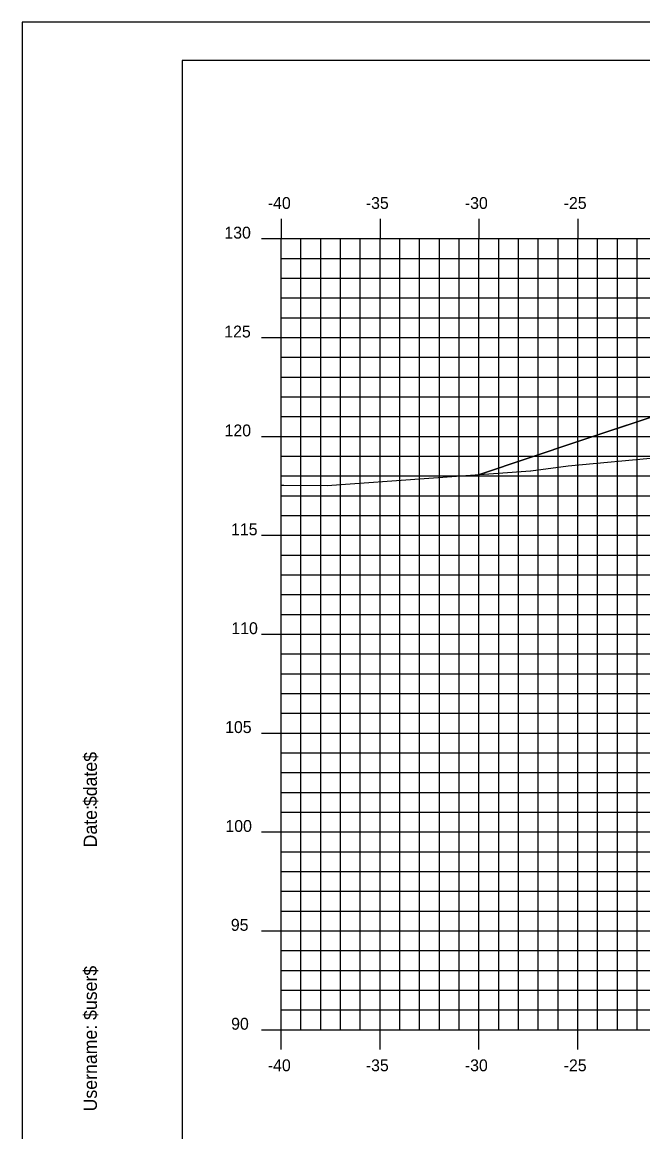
# Model space of a CAD drawing. Extents: x 850598 to 870284, y 366541 to 366651.
# Drawn here: x 862794.4 to 862825.8, y 366595.1 to 366651.2 of the extents above; entities that cross this region are included whole.
import ezdxf

# ---------------------------------------------------------------- set-up
doc = ezdxf.new("R2010")
doc.units = 0
for name, color, linetype in [('BORDER', 7, 'Continuous'), ('D_Roadway_Centerline', 7, 'Continuous'), ('D_Roadway_SlopeLines', 7, 'Continuous'), ('H_V ANNOTATION', 7, 'Continuous'), ('MAJOR', 7, 'Continuous'), ('MINOR', 7, 'Continuous'), ('PLOT BOUNDARY', 7, 'Continuous'), ('S_Roadway_Centerline', 7, 'Continuous')]:
    doc.layers.add(name, color=color, linetype=linetype)

msp = doc.modelspace()

# ---------------------------------------------------------------- linework, layer by layer
at = {"layer": 'BORDER'}
for p, q in [((862962.507, 366649.225), (862802.507, 366649.225)), ((862802.507, 366649.225), (862802.507, 366544.225))]:
    msp.add_line(p, q, dxfattribs=at)
at = {"layer": 'D_Roadway_Centerline'}
msp.add_lwpolyline([(862817.543, 366628.304), (862822.507, 366629.959), (862826.309, 366631.226), (862832.507, 366633.292), (862836.507, 366633.532), (862847.507, 366633.862), (862858.507, 366634.126), (862862.507, 366633.902), (862864.507, 366633.79), (862870.586, 366631.764), (862911.423, 366618.225), (862919.659, 366615.495), (862929.521, 366612.225), (862933.521, 366612.225)], dxfattribs=at)
at = {"layer": 'D_Roadway_SlopeLines'}
for points in [[(862836.507, 366633.532), (862832.507, 366633.292), (862822.507, 366629.959)], [(862822.507, 366629.959), (862817.543, 366628.304)]]:
    msp.add_lwpolyline(points, dxfattribs=at)
at = {"layer": 'MAJOR'}
for p, q in [((862807.507, 366641.227), (862807.507, 366640.225)), ((862807.507, 366641.227), (862807.507, 366640.225)), ((862812.507, 366641.227), (862812.507, 366640.225)), ((862812.507, 366641.227), (862812.507, 366640.225)), ((862817.507, 366641.227), (862817.507, 366640.225)), ((862817.507, 366641.227), (862817.507, 366640.225)), ((862822.507, 366641.227), (862822.507, 366640.225)), ((862822.507, 366641.227), (862822.507, 366640.225)), ((862806.505, 366640.225), (862807.507, 366640.225)), ((862806.505, 366640.225), (862807.507, 366640.225)), ((862807.507, 366640.225), (862947.507, 366640.225)), ((862807.507, 366600.225), (862807.507, 366640.225)), ((862807.507, 366600.225), (862807.507, 366640.225)), ((862807.507, 366640.225), (862947.507, 366640.225)), ((862807.507, 366640.225), (862947.507, 366640.225)), ((862807.507, 366600.225), (862807.507, 366640.225)), ((862807.507, 366600.225), (862807.507, 366640.225)), ((862807.507, 366640.225), (862947.507, 366640.225)), ((862812.507, 366600.225), (862812.507, 366640.225)), ((862812.507, 366600.225), (862812.507, 366640.225)), ((862817.507, 366600.225), (862817.507, 366640.225)), ((862817.507, 366600.225), (862817.507, 366640.225)), ((862822.507, 366600.225), (862822.507, 366640.225)), ((862822.507, 366600.225), (862822.507, 366640.225)), ((862806.505, 366635.225), (862807.507, 366635.225)), ((862806.505, 366635.225), (862807.507, 366635.225)), ((862807.507, 366635.225), (862947.507, 366635.225)), ((862807.507, 366635.225), (862947.507, 366635.225)), ((862806.505, 366630.225), (862807.507, 366630.225)), ((862806.505, 366630.225), (862807.507, 366630.225)), ((862807.507, 366630.225), (862947.507, 366630.225)), ((862807.507, 366630.225), (862947.507, 366630.225)), ((862806.505, 366625.225), (862807.507, 366625.225)), ((862806.505, 366625.225), (862807.507, 366625.225)), ((862807.507, 366625.225), (862947.507, 366625.225)), ((862807.507, 366625.225), (862947.507, 366625.225)), ((862806.505, 366620.225), (862807.507, 366620.225)), ((862806.505, 366620.225), (862807.507, 366620.225)), ((862807.507, 366620.225), (862947.507, 366620.225)), ((862807.507, 366620.225), (862947.507, 366620.225)), ((862806.505, 366615.225), (862807.507, 366615.225)), ((862806.505, 366615.225), (862807.507, 366615.225)), ((862807.507, 366615.225), (862947.507, 366615.225)), ((862807.507, 366615.225), (862947.507, 366615.225)), ((862806.505, 366610.225), (862807.507, 366610.225)), ((862806.505, 366610.225), (862807.507, 366610.225)), ((862807.507, 366610.225), (862947.507, 366610.225)), ((862807.507, 366610.225), (862947.507, 366610.225)), ((862806.505, 366605.225), (862807.507, 366605.225)), ((862806.505, 366605.225), (862807.507, 366605.225)), ((862807.507, 366605.225), (862947.507, 366605.225)), ((862807.507, 366605.225), (862947.507, 366605.225)), ((862806.505, 366600.225), (862807.507, 366600.225)), ((862806.505, 366600.225), (862807.507, 366600.225)), ((862807.507, 366600.225), (862947.507, 366600.225)), ((862807.507, 366600.225), (862947.507, 366600.225)), ((862807.507, 366599.223), (862807.507, 366600.225)), ((862807.507, 366600.225), (862947.507, 366600.225)), ((862807.507, 366600.225), (862947.507, 366600.225)), ((862807.507, 366599.223), (862807.507, 366600.225)), ((862812.507, 366599.223), (862812.507, 366600.225)), ((862812.507, 366599.223), (862812.507, 366600.225)), ((862817.507, 366599.223), (862817.507, 366600.225)), ((862817.507, 366599.223), (862817.507, 366600.225)), ((862822.507, 366599.223), (862822.507, 366600.225)), ((862822.507, 366599.223), (862822.507, 366600.225))]:
    msp.add_line(p, q, dxfattribs=at)
at = {"layer": 'MINOR'}
for p, q in [((862808.507, 366600.225), (862808.507, 366640.225)), ((862808.507, 366600.225), (862808.507, 366640.225)), ((862809.507, 366600.225), (862809.507, 366640.225)), ((862809.507, 366600.225), (862809.507, 366640.225)), ((862810.507, 366600.225), (862810.507, 366640.225)), ((862810.507, 366600.225), (862810.507, 366640.225)), ((862811.507, 366600.225), (862811.507, 366640.225)), ((862811.507, 366600.225), (862811.507, 366640.225)), ((862813.507, 366600.225), (862813.507, 366640.225)), ((862813.507, 366600.225), (862813.507, 366640.225)), ((862814.507, 366600.225), (862814.507, 366640.225)), ((862814.507, 366600.225), (862814.507, 366640.225)), ((862815.507, 366600.225), (862815.507, 366640.225)), ((862815.507, 366600.225), (862815.507, 366640.225)), ((862816.507, 366600.225), (862816.507, 366640.225)), ((862816.507, 366600.225), (862816.507, 366640.225)), ((862818.507, 366600.225), (862818.507, 366640.225)), ((862818.507, 366600.225), (862818.507, 366640.225)), ((862819.507, 366600.225), (862819.507, 366640.225)), ((862819.507, 366600.225), (862819.507, 366640.225)), ((862820.507, 366600.225), (862820.507, 366640.225)), ((862820.507, 366600.225), (862820.507, 366640.225)), ((862821.507, 366600.225), (862821.507, 366640.225)), ((862821.507, 366600.225), (862821.507, 366640.225)), ((862823.507, 366600.225), (862823.507, 366640.225)), ((862823.507, 366600.225), (862823.507, 366640.225)), ((862824.507, 366600.225), (862824.507, 366640.225)), ((862824.507, 366600.225), (862824.507, 366640.225)), ((862825.507, 366600.225), (862825.507, 366640.225)), ((862825.507, 366600.225), (862825.507, 366640.225)), ((862807.507, 366639.225), (862947.507, 366639.225)), ((862807.507, 366639.225), (862808.509, 366639.225)), ((862807.507, 366639.225), (862947.507, 366639.225)), ((862807.507, 366639.225), (862808.509, 366639.225)), ((862807.507, 366638.225), (862947.507, 366638.225)), ((862807.507, 366638.225), (862808.509, 366638.225)), ((862807.507, 366638.225), (862947.507, 366638.225)), ((862807.507, 366638.225), (862808.509, 366638.225)), ((862807.507, 366637.225), (862947.507, 366637.225)), ((862807.507, 366637.225), (862808.509, 366637.225)), ((862807.507, 366637.225), (862947.507, 366637.225)), ((862807.507, 366637.225), (862808.509, 366637.225)), ((862807.507, 366636.225), (862947.507, 366636.225)), ((862807.507, 366636.225), (862808.509, 366636.225)), ((862807.507, 366636.225), (862947.507, 366636.225)), ((862807.507, 366636.225), (862808.509, 366636.225)), ((862807.507, 366634.225), (862947.507, 366634.225)), ((862807.507, 366634.225), (862808.509, 366634.225)), ((862807.507, 366634.225), (862947.507, 366634.225)), ((862807.507, 366634.225), (862808.509, 366634.225)), ((862807.507, 366633.225), (862947.507, 366633.225)), ((862807.507, 366633.225), (862808.509, 366633.225)), ((862807.507, 366633.225), (862947.507, 366633.225)), ((862807.507, 366633.225), (862808.509, 366633.225)), ((862807.507, 366632.225), (862947.507, 366632.225)), ((862807.507, 366632.225), (862808.509, 366632.225)), ((862807.507, 366632.225), (862947.507, 366632.225)), ((862807.507, 366632.225), (862808.509, 366632.225)), ((862807.507, 366631.225), (862947.507, 366631.225)), ((862807.507, 366631.225), (862808.509, 366631.225)), ((862807.507, 366631.225), (862947.507, 366631.225)), ((862807.507, 366631.225), (862808.509, 366631.225)), ((862807.507, 366629.225), (862947.507, 366629.225)), ((862807.507, 366629.225), (862808.509, 366629.225)), ((862807.507, 366629.225), (862947.507, 366629.225)), ((862807.507, 366629.225), (862808.509, 366629.225)), ((862807.507, 366628.225), (862947.507, 366628.225)), ((862807.507, 366628.225), (862808.509, 366628.225)), ((862807.507, 366628.225), (862947.507, 366628.225)), ((862807.507, 366628.225), (862808.509, 366628.225)), ((862807.507, 366627.225), (862947.507, 366627.225)), ((862807.507, 366627.225), (862808.509, 366627.225)), ((862807.507, 366627.225), (862947.507, 366627.225)), ((862807.507, 366627.225), (862808.509, 366627.225)), ((862807.507, 366626.225), (862947.507, 366626.225)), ((862807.507, 366626.225), (862808.509, 366626.225)), ((862807.507, 366626.225), (862947.507, 366626.225)), ((862807.507, 366626.225), (862808.509, 366626.225)), ((862807.507, 366624.225), (862947.507, 366624.225)), ((862807.507, 366624.225), (862808.509, 366624.225)), ((862807.507, 366624.225), (862947.507, 366624.225)), ((862807.507, 366624.225), (862808.509, 366624.225)), ((862807.507, 366623.225), (862947.507, 366623.225)), ((862807.507, 366623.225), (862808.509, 366623.225)), ((862807.507, 366623.225), (862947.507, 366623.225)), ((862807.507, 366623.225), (862808.509, 366623.225)), ((862807.507, 366622.225), (862947.507, 366622.225)), ((862807.507, 366622.225), (862808.509, 366622.225)), ((862807.507, 366622.225), (862947.507, 366622.225)), ((862807.507, 366622.225), (862808.509, 366622.225)), ((862807.507, 366621.225), (862947.507, 366621.225)), ((862807.507, 366621.225), (862808.509, 366621.225)), ((862807.507, 366621.225), (862947.507, 366621.225)), ((862807.507, 366621.225), (862808.509, 366621.225)), ((862807.507, 366619.225), (862947.507, 366619.225)), ((862807.507, 366619.225), (862808.509, 366619.225)), ((862807.507, 366619.225), (862947.507, 366619.225)), ((862807.507, 366619.225), (862808.509, 366619.225)), ((862807.507, 366618.225), (862947.507, 366618.225)), ((862807.507, 366618.225), (862808.509, 366618.225)), ((862807.507, 366618.225), (862947.507, 366618.225)), ((862807.507, 366618.225), (862808.509, 366618.225)), ((862807.507, 366617.225), (862947.507, 366617.225)), ((862807.507, 366617.225), (862808.509, 366617.225)), ((862807.507, 366617.225), (862947.507, 366617.225)), ((862807.507, 366617.225), (862808.509, 366617.225)), ((862807.507, 366616.225), (862947.507, 366616.225)), ((862807.507, 366616.225), (862808.509, 366616.225)), ((862807.507, 366616.225), (862947.507, 366616.225)), ((862807.507, 366616.225), (862808.509, 366616.225)), ((862807.507, 366614.225), (862947.507, 366614.225)), ((862807.507, 366614.225), (862808.509, 366614.225)), ((862807.507, 366614.225), (862947.507, 366614.225)), ((862807.507, 366614.225), (862808.509, 366614.225)), ((862807.507, 366613.225), (862947.507, 366613.225)), ((862807.507, 366613.225), (862808.509, 366613.225)), ((862807.507, 366613.225), (862947.507, 366613.225)), ((862807.507, 366613.225), (862808.509, 366613.225)), ((862807.507, 366612.225), (862947.507, 366612.225)), ((862807.507, 366612.225), (862808.509, 366612.225)), ((862807.507, 366612.225), (862947.507, 366612.225)), ((862807.507, 366612.225), (862808.509, 366612.225)), ((862807.507, 366611.225), (862947.507, 366611.225)), ((862807.507, 366611.225), (862808.509, 366611.225)), ((862807.507, 366611.225), (862947.507, 366611.225)), ((862807.507, 366611.225), (862808.509, 366611.225)), ((862807.507, 366609.225), (862947.507, 366609.225)), ((862807.507, 366609.225), (862808.509, 366609.225)), ((862807.507, 366609.225), (862947.507, 366609.225)), ((862807.507, 366609.225), (862808.509, 366609.225)), ((862807.507, 366608.225), (862947.507, 366608.225)), ((862807.507, 366608.225), (862808.509, 366608.225)), ((862807.507, 366608.225), (862947.507, 366608.225)), ((862807.507, 366608.225), (862808.509, 366608.225)), ((862807.507, 366607.225), (862947.507, 366607.225)), ((862807.507, 366607.225), (862808.509, 366607.225)), ((862807.507, 366607.225), (862947.507, 366607.225)), ((862807.507, 366607.225), (862808.509, 366607.225)), ((862807.507, 366606.225), (862947.507, 366606.225)), ((862807.507, 366606.225), (862808.509, 366606.225)), ((862807.507, 366606.225), (862947.507, 366606.225)), ((862807.507, 366606.225), (862808.509, 366606.225)), ((862807.507, 366604.225), (862947.507, 366604.225)), ((862807.507, 366604.225), (862808.509, 366604.225)), ((862807.507, 366604.225), (862947.507, 366604.225)), ((862807.507, 366604.225), (862808.509, 366604.225)), ((862807.507, 366603.225), (862947.507, 366603.225)), ((862807.507, 366603.225), (862808.509, 366603.225)), ((862807.507, 366603.225), (862947.507, 366603.225)), ((862807.507, 366603.225), (862808.509, 366603.225)), ((862807.507, 366602.225), (862947.507, 366602.225)), ((862807.507, 366602.225), (862808.509, 366602.225)), ((862807.507, 366602.225), (862947.507, 366602.225)), ((862807.507, 366602.225), (862808.509, 366602.225)), ((862807.507, 366601.225), (862947.507, 366601.225)), ((862807.507, 366601.225), (862808.509, 366601.225)), ((862807.507, 366601.225), (862947.507, 366601.225)), ((862807.507, 366601.225), (862808.509, 366601.225))]:
    msp.add_line(p, q, dxfattribs=at)
at = {"layer": 'PLOT BOUNDARY'}
msp.add_lwpolyline([(862794.414, 366541.166), (862964.414, 366541.166), (862964.414, 366651.166), (862794.414, 366651.166)], close=True, dxfattribs=at)
at = {"layer": 'S_Roadway_Centerline'}
msp.add_lwpolyline([(862807.507, 366627.757), (862807.649, 366627.755), (862809.829, 366627.748), (862820.122, 366628.49), (862820.132, 366628.489), (862822.026, 366628.737), (862826.728, 366629.172), (862840.435, 366630.72), (862857.266, 366632.3), (862857.345, 366632.311), (862863.526, 366630.008), (862863.807, 366629.859), (862863.962, 366629.856), (862867.058, 366629.398), (862868.82, 366629.834), (862871.686, 366630.407)], dxfattribs=at)

# ---------------------------------------------------------------- texts
at = {"layer": 'BORDER'}
for s, p in [('$date$', (862798.192, 366611.53)), ('Date:', (862798.192, 366609.442)), ('$user$', (862798.192, 366600.717)), ('Username:', (862798.192, 366596.093))]:
    msp.add_text(s, height=0.6696, rotation=90, dxfattribs=at).set_placement(p)
at = {"layer": 'H_V ANNOTATION'}
for s, p in [('-40', (862806.833, 366641.725)), ('-35', (862811.787, 366641.725)), ('-30', (862816.795, 366641.725)), ('-25', (862821.792, 366641.725)), ('130', (862804.637, 366640.225)), ('125', (862804.631, 366635.225)), ('120', (862804.647, 366630.225)), ('115', (862804.974, 366625.225)), ('110', (862804.99, 366620.225)), ('105', (862804.674, 366615.225)), ('100', (862804.69, 366610.225)), ('95', (862804.963, 366605.225)), ('90', (862804.979, 366600.225)), ('-40', (862806.833, 366598.125)), ('-35', (862811.787, 366598.125)), ('-30', (862816.795, 366598.125)), ('-25', (862821.792, 366598.125))]:
    msp.add_text(s, height=0.6, dxfattribs=at).set_placement(p)

doc.saveas('drawing.dxf')
